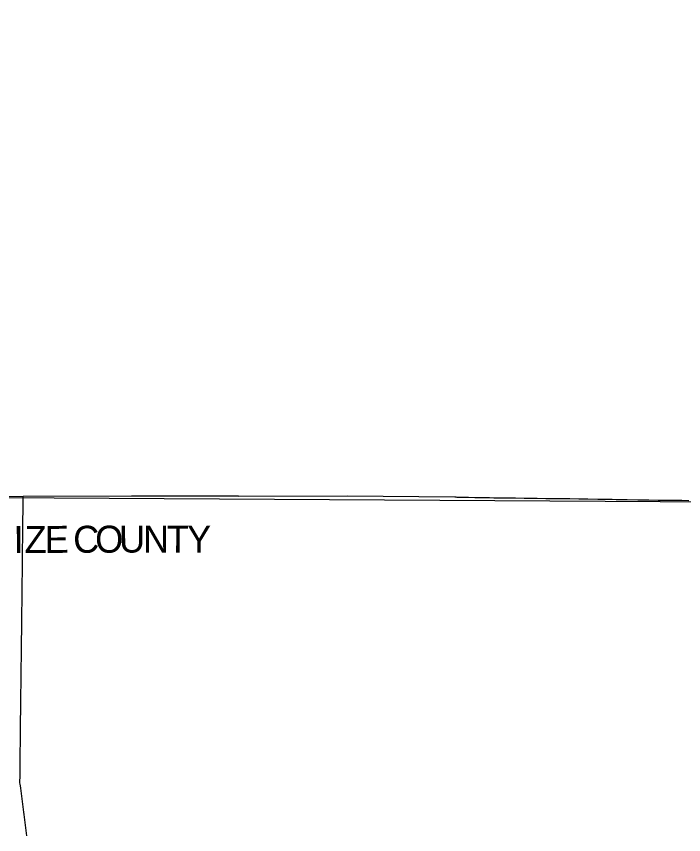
# Model space of a CAD drawing. Extents: x 0 to 34, y 0 to 22.
# Drawn here: x 5.8485 to 6.2456, y 20.1338 to 20.6208 of the extents above; entities that cross this region are included whole.
import ezdxf

# ---------------------------------------------------------------- set-up
doc = ezdxf.new("R2010")
doc.units = 0
for name, color, linetype in [('GM_X_County', 7, 'Continuous'), ('GM_X_County_Text', 7, 'Continuous'), ('GM_X_State_Route', 7, 'Continuous'), ('SC_Scratch1', 7, 'Continuous')]:
    doc.layers.add(name, color=color, linetype=linetype)

msp = doc.modelspace()

# ---------------------------------------------------------------- linework, layer by layer
at = {"layer": 'GM_X_County'}
msp.add_lwpolyline([(5.77228, 20.33493), (5.85253, 20.3352), (5.9169, 20.33535), (5.91698, 20.33536), (5.91715, 20.33538), (5.91744, 20.33539), (5.91823, 20.33541), (5.92218, 20.33539), (5.93115, 20.33539), (5.93616, 20.33536), (5.93826, 20.33536), (5.94855, 20.33538), (5.95458, 20.33539), (5.96062, 20.33537), (5.96589, 20.3354), (5.97222, 20.33543), (5.97859, 20.33549), (5.97935, 20.3355), (5.97994, 20.33548), (5.98018, 20.33547), (5.9804, 20.33543), (5.98056, 20.33538), (5.9808, 20.33523), (6.04543, 20.33537), (6.1094, 20.33486), (6.10992, 20.33477), (6.11052, 20.3347), (6.11131, 20.33465), (6.11369, 20.33461), (6.11765, 20.33456), (6.12134, 20.33451), (6.12371, 20.33447), (6.12608, 20.33443), (6.13004, 20.33437), (6.13268, 20.33434), (6.13505, 20.33432), (6.14006, 20.33427), (6.14296, 20.33424), (6.1456, 20.3342), (6.15061, 20.33412), (6.15509, 20.33405), (6.15852, 20.33401), (6.16353, 20.33394), (6.16696, 20.3339), (6.16933, 20.33387), (6.17276, 20.33382), (6.17566, 20.3338), (6.17777, 20.33377), (6.18331, 20.33368), (6.18621, 20.33364), (6.18858, 20.33361), (6.19459, 20.33351), (6.1957, 20.3335), (6.19992, 20.33341), (6.20308, 20.33337), (6.20545, 20.33333), (6.20994, 20.33326), (6.21205, 20.33322), (6.21838, 20.33313), (6.22233, 20.33308), (6.22497, 20.33303), (6.2305, 20.33293), (6.23288, 20.33289), (6.23472, 20.33286), (6.23921, 20.33286), (6.24448, 20.33279), (6.2487, 20.33275)], dxfattribs=at)
at = {"layer": 'GM_X_State_Route'}
for points in [[(5.85213, 20.299), (5.85214, 20.29986), (5.85216, 20.30144), (5.85217, 20.30303), (5.85219, 20.30461), (5.8522, 20.30619), (5.85222, 20.30777), (5.85224, 20.30935), (5.85225, 20.31094), (5.85227, 20.31252), (5.85229, 20.3141), (5.8523, 20.31568), (5.85231, 20.31696), (5.85233, 20.31823), (5.85235, 20.31981), (5.85238, 20.32149), (5.8524, 20.32293), (5.85243, 20.32466), (5.85245, 20.32664), (5.85246, 20.32797), (5.85247, 20.32958), (5.8525, 20.33123), (5.85252, 20.33324), (5.85255, 20.33515)], [(5.85478, 20.13314), (5.85457, 20.13471), (5.85436, 20.13628), (5.85415, 20.13785), (5.85394, 20.13942), (5.85373, 20.14098), (5.85353, 20.14255), (5.85332, 20.14412), (5.85311, 20.14569), (5.8529, 20.14726), (5.85269, 20.14883), (5.85248, 20.15039), (5.85228, 20.15196), (5.85207, 20.15353), (5.85186, 20.1551), (5.85165, 20.15667), (5.85144, 20.15824), (5.85124, 20.1598), (5.85103, 20.16137), (5.85082, 20.16294), (5.85071, 20.16377), (5.8506, 20.16461), (5.85062, 20.16612), (5.85063, 20.16762), (5.85065, 20.16921), (5.85066, 20.17079), (5.85068, 20.17237), (5.8507, 20.17395), (5.85072, 20.17553), (5.85073, 20.17712), (5.85075, 20.1787), (5.85077, 20.18028), (5.85078, 20.18186), (5.8508, 20.18345), (5.85081, 20.18503), (5.85083, 20.18661), (5.85085, 20.18819), (5.85086, 20.18977), (5.85088, 20.19136), (5.8509, 20.19294), (5.85091, 20.19452), (5.85093, 20.1961), (5.85095, 20.19768), (5.85096, 20.19927), (5.85098, 20.20085), (5.851, 20.20243), (5.85101, 20.20401), (5.85103, 20.20559), (5.85105, 20.20718), (5.85106, 20.20876), (5.85107, 20.20956), (5.85108, 20.21036), (5.8511, 20.21195), (5.85112, 20.21353), (5.85114, 20.21511), (5.85116, 20.21669), (5.85118, 20.21827), (5.8512, 20.21986), (5.85122, 20.22144), (5.85124, 20.22302), (5.85126, 20.2246), (5.85128, 20.22619), (5.8513, 20.22777), (5.85132, 20.22935), (5.85134, 20.23093), (5.85136, 20.23251), (5.85139, 20.2341), (5.85141, 20.23568), (5.85143, 20.23726), (5.85145, 20.23884), (5.85147, 20.24042), (5.85149, 20.24201), (5.85151, 20.24359), (5.85153, 20.24517), (5.85155, 20.24675), (5.85157, 20.24833), (5.85158, 20.2494), (5.8516, 20.25046), (5.85161, 20.2518), (5.85163, 20.25314), (5.85164, 20.25456), (5.85166, 20.25598), (5.85168, 20.25756), (5.85169, 20.25914), (5.85171, 20.26072), (5.85173, 20.2623), (5.85175, 20.26389), (5.85176, 20.26547), (5.85178, 20.26705), (5.8518, 20.26863), (5.85182, 20.27021), (5.85183, 20.2718), (5.85185, 20.27338), (5.85187, 20.27496), (5.85189, 20.27654), (5.8519, 20.27812), (5.85192, 20.27971), (5.85194, 20.28129), (5.85195, 20.28287), (5.85197, 20.28445), (5.85199, 20.28604), (5.85201, 20.28762), (5.85202, 20.2892), (5.85204, 20.29078), (5.85206, 20.29236), (5.85207, 20.29395), (5.85209, 20.29553), (5.85211, 20.29711), (5.85212, 20.29849), (5.85213, 20.299)]]:
    msp.add_lwpolyline(points, dxfattribs=at)
at = {"layer": 'SC_Scratch1'}
msp.add_lwpolyline([(3.21424, 20.88418), (4.22892, 20.86453), (4.22372, 20.60996), (4.74415, 20.60061), (4.74427, 20.60357), (5.26395, 20.59518), (5.26243, 20.42497), (5.77324, 20.42039), (5.7723, 20.33493), (6.72337, 20.32914), (6.78802, 20.32886), (6.77915, 19.70642), (6.77907, 19.66615), (7.90479, 19.56269), (8.38586, 19.51499), (8.38365, 19.4841), (8.33502, 18.99512), (8.31066, 18.75103), (8.25942, 18.21667), (8.22592, 17.87494)], dxfattribs=at)

# ---------------------------------------------------------------- texts
at = {"layer": 'GM_X_County_Text'}
for s, rotation, p in [('I', 0.1387, (5.84678, 20.30143)), ('Z', 0.1524, (5.85336, 20.30145)), ('E', 0.1787, (5.86539, 20.30148)), ('C', 0.1878, (5.88229, 20.30153)), ('O', 0.1963, (5.89538, 20.30157)), ('U', 0.3268, (5.9096, 20.30162)), ('N', 359.9342, (5.92379, 20.3017)), ('T', 359.9164, (5.938, 20.30169)), ('Y', 359.9184, (5.95003, 20.30167))]:
    msp.add_text(s, height=0.01607, rotation=rotation, dxfattribs=at).set_placement(p)

doc.saveas('drawing.dxf')
